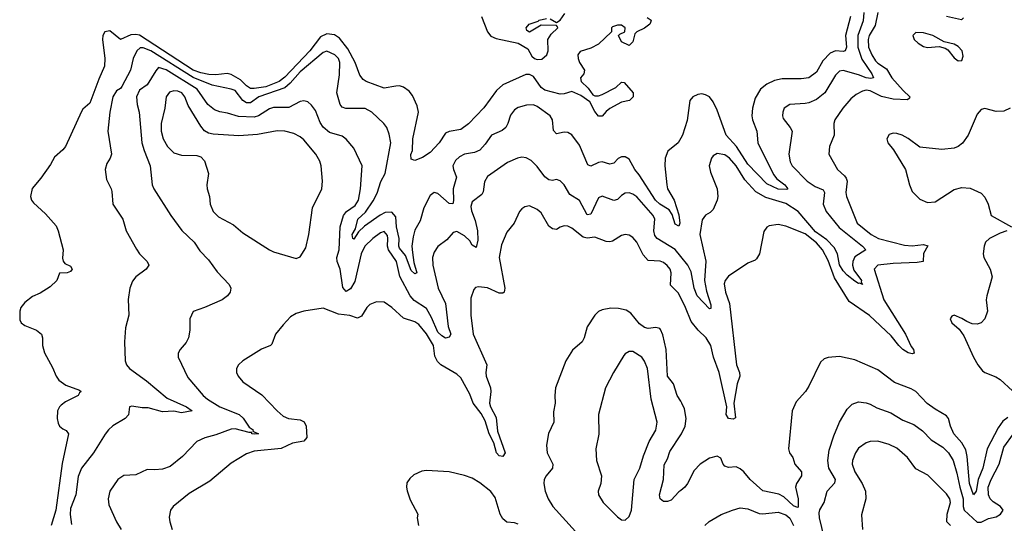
# Model space of a CAD drawing. Header units: inches. Extents: x 1173000 to 1307049, y 522583 to 678455.
# Tile 262 of 617: x 1256544 to 1261692, y 534742 to 537373. Entities that reach past the tile are written whole.
import ezdxf

# ---------------------------------------------------------------- set-up
doc = ezdxf.new("R2010")
doc.units = ezdxf.units.IN
doc.header["$MEASUREMENT"] = 0
doc.layers.add('B2553', color=7, linetype='Continuous')
doc.layers.add('B2563', color=7, linetype='Continuous')

msp = doc.modelspace()

# ---------------------------------------------------------------- linework, layer by layer
at = {"layer": 'B2553', "color": 5}
for points, elevation in [([(1259824.9, 537384.9), (1259846, 537370), (1259842, 537358), (1259838, 537350), (1259810.4, 537329.6), (1259771.3, 537310), (1259760.7, 537299.3), (1259750, 537258), (1259730, 537238), (1259690, 537258), (1259675.3, 537290), (1259682, 537298), (1259708, 537310), (1259708.7, 537330), (1259690, 537344), (1259670, 537344), (1259644, 537336), (1259638, 537330), (1259638, 537310), (1259570, 537245.6), (1259530, 537224.5), (1259473.7, 537206.3), (1259462.8, 537190), (1259463, 537170), (1259470.5, 537150), (1259496.3, 537110), (1259494, 537090), (1259476, 537070), (1259478.8, 537050), (1259515.6, 537015.6), (1259539.9, 536979.9), (1259550, 536974.4), (1259570, 536974.4), (1259590, 536981.6), (1259660.5, 537019.5), (1259690, 537046), (1259704.7, 537044.7), (1259752, 536990), (1259750.9, 536969.1), (1259732, 536950), (1259690, 536942.7), (1259630, 536909.2), (1259610, 536894), (1259590, 536869.3), (1259570, 536869.3), (1259550, 536893.2), (1259524.5, 536944.5), (1259476.9, 536976.9), (1259430, 536998.3), (1259390, 536985), (1259370, 536984.7), (1259290, 537005), (1259270, 537018.8), (1259230, 537076.8), (1259210, 537086), (1259190, 537086.8), (1259070, 537032.8), (1259037.4, 537002.6), (1258970, 536912.6), (1258890, 536828.2), (1258850, 536799.7), (1258790, 536789.6), (1258770, 536779.7), (1258736.4, 536730), (1258690, 536679.3), (1258650, 536652.7), (1258610, 536638), (1258590, 536644), (1258588.9, 536668.9), (1258598.3, 536690), (1258599.3, 536750), (1258628.2, 536890), (1258622.5, 536922.5), (1258597, 536977), (1258579.8, 536999.8), (1258550, 537021.1), (1258530, 537026.6), (1258510, 537026), (1258450, 537015.4), (1258355.6, 537050), (1258339.7, 537059.7), (1258322.5, 537082.5), (1258297.2, 537150), (1258260.1, 537220.1), (1258216.4, 537276.4), (1258190, 537293.7), (1258150, 537299.7), (1258116.9, 537283.1), (1258060.4, 537210), (1257930, 537073.1), (1257900.3, 537050), (1257830, 537022), (1257770, 537012.7), (1257750, 537013.4), (1257730, 537026.6), (1257698.1, 537058.1), (1257650, 537086.3), (1257628.7, 537091.3), (1257570, 537085.5), (1257532.8, 537087.2), (1257490, 537095.6), (1257450.5, 537110), (1257170, 537292), (1257150, 537296.5), (1257125.4, 537294.6), (1257070, 537269.7), (1257014.9, 537314.9), (1256989.5, 537310), (1256978.1, 537290), (1256975.8, 537270), (1256989, 537170), (1256987.5, 537130), (1256957.1, 537062.9), (1256916.3, 536950), (1256910, 536936.3), (1256874.1, 536905.9), (1256866.2, 536893.8), (1256783.2, 536710), (1256770, 536692.8), (1256724.8, 536655.2), (1256703.9, 536616.1), (1256654.5, 536545.5), (1256608.9, 536491.1), (1256599.3, 536450), (1256605.5, 536430), (1256616.2, 536416.2), (1256679.2, 536359.2), (1256735.1, 536295.1), (1256745.5, 536270), (1256770.5, 536170), (1256767.3, 536127.3), (1256770.7, 536110.7), (1256779.6, 536099.6), (1256810, 536086), (1256818, 536070), (1256810, 536057.2), (1256792, 536050), (1256751.1, 536048.9), (1256737.3, 536010), (1256703.4, 535976.6), (1256650, 535943.7), (1256610, 535926), (1256570, 535895.1), (1256548.9, 535870), (1256543.6, 535850), (1256544.5, 535804.5), (1256550.5, 535790), (1256570, 535774.4), (1256630.8, 535750), (1256658, 535730), (1256663.1, 535710), (1256662, 535670), (1256672.8, 535632.8), (1256715.9, 535555.9), (1256734, 535510), (1256748.2, 535490), (1256784.1, 535464.1), (1256856.7, 535436.7), (1256864.4, 535430), (1256855.9, 535424.1), (1256849, 535410), (1256783.7, 535376.3), (1256760.7, 535359.3), (1256751, 535350), (1256741.7, 535330), (1256738.8, 535290), (1256744.2, 535264.2), (1256752, 535250), (1256770, 535234.6), (1256787.3, 535227.3), (1256799.5, 535210), (1256765.2, 535054.8), (1256732.3, 534810), (1256708.6, 534730)], 620), ([(1258958.6, 537390), (1258988.8, 537310), (1259007.5, 537287.5), (1259034.3, 537274.3), (1259150.5, 537250.5), (1259199.9, 537219.9), (1259222, 537182), (1259235.5, 537170), (1259250, 537165), (1259273.3, 537166.7), (1259299.8, 537190), (1259307.2, 537210), (1259304.5, 537270), (1259323.3, 537296.7), (1259357.2, 537330), (1259356, 537336), (1259350, 537342), (1259270, 537344.5), (1259210, 537307), (1259196, 537316), (1259192.3, 537330), (1259208.2, 537350), (1259255.1, 537364.9), (1259259, 537370), (1259298.5, 537378.5)], 620), ([(1259317.1, 537377.1), (1259350, 537358), (1259370, 537371.3), (1259394.8, 537405.2)], 620), ([(1260000, 536754.3), (1259986.3, 536730), (1259933.1, 536686.9), (1259918.1, 536650), (1259916.6, 536610), (1259926.8, 536510), (1259931.1, 536490), (1259965.5, 536430), (1259990, 536353.4), (1259995.1, 536310), (1259990, 536294), (1259970, 536305.1), (1259954.6, 536354.6), (1259939.1, 536379.1), (1259890, 536408.9), (1259868.2, 536430), (1259782.2, 536562.2), (1259759.6, 536590), (1259730, 536644.2), (1259710, 536655.8), (1259690, 536656.7), (1259672.1, 536647.9), (1259650, 536623.5), (1259630, 536617.5), (1259589.5, 536630.5), (1259570, 536627.6), (1259530, 536607.6), (1259514, 536614), (1259470, 536716.8), (1259430, 536770.9), (1259410, 536782.8), (1259390, 536785.3), (1259350, 536776.9), (1259334.7, 536794.7), (1259328.7, 536850), (1259317.6, 536870), (1259250, 536919.1), (1259230, 536927.3), (1259193.7, 536926.3), (1259150, 536913.5), (1259130, 536901.5), (1259110, 536874), (1259096.6, 536830), (1259085.2, 536810), (1259065.9, 536794.1), (1259010.6, 536769.4), (1258977.6, 536722.4), (1258949.1, 536690.9), (1258921.6, 536678.4), (1258870, 536669.9), (1258842.9, 536657.1), (1258822.2, 536637.8), (1258808.8, 536610), (1258811.6, 536590), (1258827.9, 536550), (1258809.4, 536490), (1258812.1, 536427.9), (1258808.8, 536411.2), (1258790, 536412.3), (1258730, 536464.2), (1258710, 536469.8), (1258690, 536453.8), (1258656.1, 536390), (1258637.8, 536322.2), (1258610, 536273), (1258601.8, 536238.2), (1258594.7, 536190), (1258597.1, 536157.1), (1258604.7, 536104.7), (1258620.4, 536050), (1258610, 536045.7), (1258590, 536062.9), (1258560.1, 536140.1), (1258530, 536178.5), (1258526.4, 536190), (1258527.3, 536230), (1258513.2, 536290), (1258510, 536343.5), (1258490, 536367.8), (1258454.5, 536365.5), (1258428.4, 536351.6), (1258346.4, 536293.6), (1258315.2, 536264.8), (1258290, 536226.3), (1258285.1, 536230), (1258282, 536250), (1258299, 536281), (1258311.4, 536330), (1258352.2, 536367.8), (1258392.6, 536427.4), (1258412.6, 536467.4), (1258432.7, 536527.3), (1258455, 536570), (1258483.7, 536730), (1258475, 536775), (1258462.6, 536810), (1258448.2, 536830), (1258384, 536890), (1258350, 536908.8), (1258248.8, 536908.8), (1258230, 536916.8), (1258219, 536930), (1258201.7, 536990), (1258215.9, 537084.1), (1258216.9, 537150), (1258211, 537170), (1258190.7, 537190), (1258150, 537208.5), (1258130, 537201.9), (1258010, 537100.1), (1257957.9, 537042.1), (1257930, 537017.7), (1257793.5, 536970), (1257750, 536939.4), (1257730, 536937.9), (1257710, 536950.9), (1257670, 537002.3), (1257650, 537010.4), (1257550, 537031.4), (1257450, 537070.5), (1257230, 537211.1), (1257190, 537226), (1257173.8, 537226.2), (1257155.4, 537210), (1257137.1, 537170), (1257122.5, 537110), (1257076.9, 537023.1), (1257070, 537012.8), (1257050, 537001.3), (1257030, 536969.5), (1257014.3, 536890), (1257004.2, 536790), (1257023.2, 536670), (1257016.5, 536650), (1256998.6, 536621.4), (1256990.3, 536590), (1256997.6, 536537.6), (1257022, 536490), (1257025.5, 536474.5), (1257030.4, 536410), (1257083.1, 536330), (1257101.1, 536270), (1257153.6, 536173.6), (1257170.1, 536150.1), (1257210.3, 536110), (1257219.3, 536090), (1257204.9, 536070), (1257150.4, 536030), (1257133.9, 536006.1), (1257120.3, 535970), (1257110.3, 535910.3), (1257114.9, 535830), (1257096.5, 535763.5), (1257092.1, 535690), (1257094.3, 535590), (1257101.7, 535570), (1257117.4, 535550), (1257206.6, 535486.6), (1257314.7, 535394.7), (1257415.3, 535350), (1257445.5, 535330), (1257390, 535319.6), (1257350, 535327.2), (1257290, 535324.8), (1257215.5, 535344.5), (1257184.8, 535344.8), (1257130, 535354), (1257118, 535350), (1257112.3, 535307.7), (1257094.8, 535290), (1257030, 535251), (1257008.7, 535230), (1256990, 535207), (1256930.2, 535110), (1256867, 535030), (1256850, 534987), (1256837.2, 534890), (1256810, 534819.5), (1256807.2, 534787.2), (1256815, 534735)], 640), ([(1260000, 536135), (1259970, 536172.1), (1259877.2, 536230), (1259864.9, 536244.9), (1259859.6, 536270), (1259864.6, 536330), (1259856.7, 536350), (1259770, 536447.4), (1259750, 536462), (1259730, 536468.6), (1259710, 536466.2), (1259690, 536454), (1259670, 536433), (1259650, 536428), (1259590, 536450.8), (1259570, 536441.5), (1259530, 536357.4), (1259510, 536353.8), (1259470, 536429), (1259420.4, 536460.4), (1259390, 536509.7), (1259370, 536531.1), (1259350, 536538.5), (1259330, 536533.3), (1259310, 536536.4), (1259290, 536552.4), (1259250, 536606), (1259217.7, 536637.7), (1259191.7, 536651.7), (1259170, 536654.2), (1259147.3, 536650), (1259093.7, 536626.3), (1258990, 536554), (1258973.4, 536526.6), (1258966.6, 536473.4), (1258959.8, 536460.2), (1258910, 536421.3), (1258903.2, 536396.8), (1258905.3, 536374.7), (1258924.7, 536324.7), (1258937.4, 536270), (1258938.3, 536221.7), (1258930, 536182.4), (1258910, 536195.4), (1258897.4, 536217.4), (1258870, 536244), (1258830, 536266), (1258810, 536261.1), (1258776.8, 536223.2), (1258730, 536187.7), (1258710, 536158), (1258702.7, 536130), (1258704.6, 536090), (1258731.3, 535970), (1258770.1, 535890), (1258783.3, 535770), (1258798.3, 535730), (1258790, 535715), (1258770, 535709.9), (1258750, 535721.1), (1258730, 535740.1), (1258697.6, 535817.6), (1258670, 535864.3), (1258606.7, 535906.7), (1258585.7, 535930), (1258531, 536031), (1258513.9, 536110), (1258471.3, 536170), (1258465.9, 536190), (1258469.2, 536230), (1258466.1, 536246.1), (1258450, 536266.2), (1258430, 536258.9), (1258389.2, 536230), (1258349, 536190), (1258328.6, 536150), (1258295.4, 536004.6), (1258273.7, 535966.3), (1258250, 535953.3), (1258232.9, 535972.9), (1258219.9, 536070), (1258202.8, 536110), (1258201.5, 536130), (1258214.2, 536170), (1258219.5, 536290), (1258235.9, 536350), (1258252.9, 536370), (1258298.2, 536401.8), (1258315.5, 536430), (1258326.4, 536490), (1258334, 536610), (1258290, 536702.4), (1258250, 536748.4), (1258230, 536763.9), (1258164.3, 536784.3), (1258130.8, 536810.8), (1258115.5, 536835.5), (1258090, 536898.9), (1258070, 536926.9), (1258050, 536943.1), (1258030, 536949.7), (1258010, 536945.1), (1257950, 536914.4), (1257870, 536914.2), (1257850, 536907.9), (1257792.2, 536870), (1257770, 536863.1), (1257687.1, 536867.1), (1257630, 536884.7), (1257590, 536891.3), (1257562.7, 536902.7), (1257527.2, 536930), (1257471.3, 537010), (1257310, 537111.7), (1257270, 537122.8), (1257254.6, 537105.4), (1257210, 537033.5), (1257170, 537005.5), (1257153.7, 536970), (1257157, 536930), (1257168.3, 536890), (1257182.9, 536730), (1257193.8, 536690), (1257225.5, 536610), (1257236.5, 536510), (1257244.7, 536490), (1257333.8, 536350), (1257392.1, 536272.1), (1257456, 536210), (1257485.1, 536165.1), (1257530, 536118), (1257575.5, 536055.5), (1257639.1, 535990), (1257647.3, 535970), (1257644, 535950), (1257630.5, 535930), (1257602, 535910), (1257510, 535869.7), (1257450, 535849.2), (1257432.7, 535810), (1257433.1, 535750), (1257426.3, 535710), (1257414.2, 535685.8), (1257382, 535650), (1257372, 535630), (1257371.8, 535610), (1257423.2, 535503.2), (1257503.5, 535410), (1257526.2, 535390), (1257590, 535350.7), (1257691, 535311), (1257711.7, 535291.7), (1257744.3, 535244.3), (1257763.7, 535230), (1257762.8, 535222.8), (1257791.8, 535210), (1257770, 535207.5), (1257758, 535210), (1257756.6, 535216.6), (1257743.8, 535216.2), (1257670, 535235.1), (1257650, 535233.7), (1257570, 535203.9), (1257511.7, 535188.3), (1257470, 535169.7), (1257395.3, 535090), (1257330, 535038.2), (1257290, 535024.1), (1257250, 535020.7), (1257210, 535023.5), (1257150, 534995.3), (1257088.7, 534991.3), (1257056.5, 534970), (1257015.3, 534910), (1257006.5, 534870), (1257010, 534838), (1257049.2, 534750), (1257073.8, 534710)], 660), ([(1260000, 535919.4), (1259986.4, 535946.4), (1259946.3, 535986.3), (1259949.9, 536050), (1259944.1, 536070), (1259929.5, 536089.5), (1259910, 536105), (1259891.6, 536111.6), (1259830, 536115.6), (1259804.3, 536144.3), (1259769.9, 536209.9), (1259750, 536234.2), (1259730, 536247.8), (1259710, 536250.8), (1259690, 536245.3), (1259643.4, 536216.6), (1259630, 536211.7), (1259610, 536213.3), (1259550, 536236.2), (1259510, 536232.2), (1259490, 536237), (1259430, 536283.4), (1259410, 536293.8), (1259390, 536295.4), (1259370, 536289.8), (1259350, 536277.6), (1259330, 536280.4), (1259310, 536295), (1259270, 536364.2), (1259250, 536382), (1259210, 536399.7), (1259185.3, 536394.7), (1259170, 536385.1), (1259157.6, 536370), (1259128.7, 536310), (1259090, 536263.7), (1259063.2, 536196.8), (1259051.2, 536130), (1259081, 535970), (1259076.5, 535950), (1259070, 535944), (1259050, 535944.1), (1258990, 535971.6), (1258942.4, 535977.6), (1258927.1, 535972.9), (1258917.5, 535962.5), (1258902.6, 535917.4), (1258903.2, 535830), (1258915.5, 535730), (1258985.7, 535570), (1258980.3, 535530), (1258982.3, 535510), (1259005.4, 535450), (1259007.8, 535430), (1259000.8, 535370), (1259006, 535350), (1259034.9, 535294.9), (1259042.7, 535222.7), (1259081.9, 535110), (1259070.2, 535090), (1259050, 535094.2), (1259037.4, 535110), (1259022.2, 535162.2), (1258997.5, 535210), (1258977.1, 535277.1), (1258956.1, 535316.1), (1258914.6, 535370), (1258896.9, 535416.9), (1258850, 535501.9), (1258830, 535520.6), (1258746, 535570), (1258727.4, 535587.4), (1258714.5, 535614.5), (1258707.5, 535670), (1258670, 535731.5), (1258630, 535780.7), (1258610, 535794.4), (1258550, 535814), (1258490, 535869.8), (1258450, 535898), (1258410, 535898.8), (1258374.2, 535885.8), (1258358.8, 535870), (1258330, 535823.6), (1258310, 535812.8), (1258270, 535828.3), (1258210, 535835.1), (1258130, 535866), (1258030, 535849.6), (1257990, 535838), (1257959, 535821), (1257920.6, 535779.4), (1257881.6, 535730), (1257862.8, 535677.2), (1257854.8, 535670), (1257807.9, 535652.1), (1257710.7, 535590), (1257688, 535570), (1257677.1, 535550), (1257677.6, 535530), (1257685.7, 535510), (1257710, 535480.3), (1257810, 535413.7), (1257889.3, 535329.3), (1257921.5, 535301.5), (1257948.5, 535288.5), (1258010, 535281.6), (1258031.7, 535271.7), (1258041.8, 535250), (1258044.2, 535190), (1258029.5, 535170.5), (1257970, 535160.9), (1257910, 535133.4), (1257770, 535118.8), (1257730, 535104.8), (1257650, 535056.4), (1257537.9, 534962.1), (1257430, 534898.3), (1257346.4, 534830), (1257332, 534810), (1257325.8, 534774.2), (1257328.8, 534750), (1257341.5, 534710)], 680), ([(1260000, 535379.6), (1259981, 535410), (1259962.3, 535470), (1259930.9, 535510.9), (1259923.4, 535650), (1259907.1, 535727.1), (1259895, 535755), (1259890, 535760.3), (1259870, 535765.2), (1259830, 535759.2), (1259810, 535764.9), (1259784.4, 535784.4), (1259739.2, 535839.2), (1259715.3, 535855.3), (1259675.3, 535864.7), (1259634.9, 535865.1), (1259590, 535856.9), (1259570, 535847.8), (1259550.2, 535829.8), (1259511.5, 535768.5), (1259495.8, 535710), (1259484.7, 535690), (1259433.7, 535646.3), (1259398.5, 535590), (1259346, 535450), (1259340.9, 535410), (1259343.6, 535370), (1259335.5, 535324.5), (1259336.5, 535270), (1259309.3, 535210.7), (1259298.8, 535150), (1259301.2, 535110), (1259331.8, 535050), (1259330.2, 535030), (1259296.2, 534990), (1259285.7, 534970), (1259284.6, 534950), (1259291.6, 534910), (1259307.3, 534870), (1259331, 534830), (1259450, 534699.7)], 720), ([(1260000, 534913.3), (1259990, 534905.5), (1259950, 534862.7), (1259930, 534856), (1259910, 534856), (1259892.7, 534870), (1259889.3, 534890), (1259909.5, 534970.5), (1259912.7, 535047.3), (1259930, 535077.8), (1259943.1, 535116.9), (1260000, 535203.7)], 720), ([(1259150, 534736.8), (1259130, 534745), (1259090, 534748.3), (1259070, 534764.6), (1259055, 534790), (1259030, 534876.9), (1259007.1, 534907.1), (1258950, 534952.4), (1258910, 534976.9), (1258870, 534991.2), (1258790, 535009.8), (1258670, 535016.8), (1258645.9, 535014.1), (1258604.4, 534995.6), (1258583.7, 534976.3), (1258567.4, 534952.6), (1258565.4, 534930), (1258569.3, 534910.7), (1258585.2, 534865.2), (1258625.5, 534790), (1258622, 534770), (1258628.5, 534730)], 720)]:
    msp.add_lwpolyline(points, dxfattribs=dict(at, elevation=elevation))
for points, elevation in [([(1257350, 537002.1), (1257326.1, 536993.9), (1257308.7, 536970), (1257302, 536910), (1257282.9, 536830), (1257283.3, 536790), (1257294, 536750), (1257316.6, 536710), (1257350, 536676.6), (1257390, 536664.7), (1257470, 536663.2), (1257490, 536657.3), (1257510, 536635.8), (1257531.1, 536570), (1257521.3, 536510), (1257524, 536490), (1257536.5, 536450), (1257538.8, 536410), (1257554.7, 536370), (1257583, 536343), (1257661.9, 536301.9), (1257710, 536259), (1257850, 536170.3), (1257870, 536160.3), (1257990, 536124.9), (1258010, 536133.4), (1258039.5, 536180.5), (1258055.6, 536250), (1258074.6, 536390), (1258124.1, 536490), (1258126.2, 536530), (1258120.5, 536610), (1258113.8, 536633.8), (1258091.4, 536670), (1258030, 536745), (1258010, 536761.8), (1257977.8, 536777.8), (1257930, 536790.5), (1257890, 536792.7), (1257787.1, 536772.9), (1257690, 536766.7), (1257554.7, 536774.7), (1257530, 536780.2), (1257510, 536792.4), (1257490, 536816.5), (1257424.7, 536924.7), (1257407, 536970), (1257391.2, 536990), (1257370, 536999.6)], 680), ([(1259750, 535639.1), (1259730, 535638.9), (1259710, 535627.6), (1259702.2, 535617.8), (1259647.6, 535530), (1259605.8, 535450), (1259569.2, 535310), (1259571.8, 535208.2), (1259556.5, 535130), (1259560.3, 535070), (1259586.4, 534990), (1259582.4, 534950), (1259568.7, 534910), (1259570.4, 534890), (1259594.9, 534850), (1259670, 534775.5), (1259690, 534760.5), (1259710, 534758), (1259730, 534777.3), (1259741.7, 534810), (1259756.8, 534970), (1259785.3, 535030), (1259804.9, 535095.1), (1259834.8, 535170), (1259870, 535228.4), (1259877.3, 535270), (1259845.4, 535390), (1259826.3, 535550), (1259810, 535589.6), (1259796, 535610)], 740)]:
    msp.add_lwpolyline(points, close=True, dxfattribs=dict(at, elevation=elevation))
at = {"layer": 'B2563', "color": 5}
for points, elevation in [([(1261030.5, 537410), (1261017.1, 537342.9), (1260985, 537290), (1260979.2, 537270), (1260981.7, 537230), (1260998.3, 537190), (1261018.8, 537158.8), (1261030, 537146.4), (1261076.5, 537116.5), (1261104.5, 537070), (1261162.7, 537002.7), (1261197.7, 536970), (1261196.2, 536963.8), (1261185.3, 536954.7), (1261110, 536958.1), (1261050, 536972.4), (1260990, 537000.9), (1260970, 537004.1), (1260950, 536999.6), (1260917.8, 536982.2), (1260890, 536959.5), (1260847.5, 536910), (1260806.2, 536850), (1260800.7, 536830), (1260802.4, 536770), (1260777.6, 536710), (1260774.9, 536670), (1260819.4, 536590), (1260856.6, 536556.6), (1260864.4, 536544.4), (1260870.1, 536530), (1260863, 536470), (1260866.7, 536450), (1260921.8, 536310), (1260995.8, 536250), (1261034, 536230), (1261170, 536194.2), (1261210, 536191.8), (1261270, 536199.2), (1261291.7, 536191.7), (1261269.2, 536150.8), (1261267, 536110), (1261236.2, 536103.8), (1261110, 536099.1), (1261029.8, 536090.2), (1261012.2, 536070), (1261061.5, 535910), (1261174.8, 535730), (1261205, 535665), (1261216.6, 535650), (1261220.4, 535630), (1261210, 535627.2), (1261190, 535632.2), (1261161.2, 535650), (1261139.9, 535670), (1261100.7, 535720.7), (1260986.7, 535826.7), (1260881.3, 535901.3), (1260804.7, 536024.7), (1260770, 536114.2), (1260741.7, 536170), (1260710, 536207.1), (1260650, 536254.1), (1260550, 536294.6), (1260510, 536302.2), (1260463.2, 536296.8), (1260450, 536289.6), (1260434.4, 536265.6), (1260411.1, 536150), (1260396.3, 536123.7), (1260390, 536116.9), (1260350, 536100.5), (1260250, 536032.6), (1260232.9, 536010), (1260227.5, 535992.5), (1260233.4, 535950), (1260255.1, 535890), (1260292.1, 535570), (1260307.3, 535530), (1260309, 535510), (1260295.3, 535470), (1260277.5, 535370), (1260286.4, 535293.6), (1260274.5, 535285.5), (1260248.9, 535288.9), (1260238.3, 535310), (1260241.1, 535350), (1260200.8, 535530), (1260171.6, 535610), (1260157.8, 535670), (1260133.1, 535710), (1260091.1, 535750), (1260055.3, 535795.3), (1260024.8, 535870), (1260000, 535919.4)], 680), ([(1260957.4, 537410), (1260953.1, 537366.9), (1260925.6, 537290), (1260925.3, 537230), (1260947.2, 537167.2), (1260999.8, 537090), (1261008.2, 537070), (1260993.5, 537066.5), (1260970, 537070), (1260930, 537085.7), (1260850, 537107.6), (1260830, 537103.8), (1260810, 537084), (1260752.8, 536990), (1260710, 536956.3), (1260670, 536939.1), (1260650, 536935.2), (1260570, 536930.6), (1260541, 536910), (1260533.2, 536890), (1260531.8, 536870), (1260536.4, 536856.4), (1260572.9, 536810), (1260582.4, 536790), (1260565.8, 536670), (1260572.3, 536630), (1260582.5, 536610), (1260661.6, 536530), (1260702.2, 536502.2), (1260744, 536484), (1260751.2, 536470), (1260744.6, 536410), (1260761.1, 536370), (1260828.1, 536288.1), (1260950.8, 536190), (1260967.6, 536170), (1260910, 536134.8), (1260899.6, 536110), (1260898.4, 536090), (1260905, 536065), (1260946, 536010), (1260943.4, 536003.4), (1260950, 535989.5), (1260936.6, 535996.6), (1260930, 535994), (1260910, 536007), (1260870, 536038.9), (1260850, 536061), (1260830, 536092.8), (1260819.2, 536150), (1260802.7, 536182.7), (1260763.1, 536223.1), (1260704.9, 536264.9), (1260614.7, 536370), (1260550, 536412), (1260444.3, 536444.3), (1260393.5, 536473.5), (1260335.6, 536535.6), (1260289.9, 536610), (1260255.7, 536650), (1260230, 536666.3), (1260190, 536673.5), (1260170, 536661.7), (1260161.6, 536650), (1260149.3, 536610), (1260156.3, 536576.3), (1260190.3, 536490), (1260194.4, 536450), (1260190.4, 536430), (1260170, 536381.2), (1260154.7, 536365.3), (1260128.9, 536351.1), (1260112.3, 536327.7), (1260099.8, 536250), (1260130.5, 536110.5), (1260124.3, 536010), (1260135, 535955), (1260157.5, 535882.5), (1260156.7, 535863.3), (1260150, 535862), (1260086.5, 535930), (1260070.5, 535970), (1260054.8, 536054.8), (1260036.4, 536090), (1260000, 536135)], 660), ([(1260887.6, 537390), (1260861.4, 537290), (1260866.1, 537230), (1260860.3, 537210), (1260850, 537206.1), (1260810, 537210.4), (1260781.7, 537198.3), (1260742.4, 537157.6), (1260710, 537099.2), (1260670, 537069.9), (1260630, 537063.2), (1260530, 537064.2), (1260490, 537054.7), (1260450, 537036.8), (1260417.5, 537010), (1260390, 536963.5), (1260375.4, 536910), (1260372.5, 536870), (1260374.4, 536850), (1260397.4, 536790), (1260403.9, 536730), (1260484.6, 536564.6), (1260501.7, 536541.7), (1260543.6, 536510), (1260560.4, 536490), (1260554.8, 536485.2), (1260510, 536488.3), (1260450, 536516.2), (1260350, 536618.4), (1260290.9, 536710.9), (1260237.5, 536770), (1260190, 536899.7), (1260170, 536943.5), (1260150, 536969.7), (1260130, 536980.8), (1260110, 536985), (1260090, 536982.9), (1260063.9, 536970), (1260048.1, 536950), (1260033.2, 536846.8), (1260008.9, 536770), (1260000, 536754.3)], 640), ([(1261478, 537382), (1261467.4, 537372.6), (1261390, 537389.8)], 680), ([(1261723, 536910), (1261690, 536895.4), (1261650, 536893.5), (1261590, 536909.6), (1261570, 536903.7), (1261550, 536879.3), (1261502.4, 536770), (1261472.9, 536727.1), (1261450, 536709.8), (1261430, 536701.8), (1261365.5, 536694.5), (1261250, 536707.2), (1261190, 536752.5), (1261158.5, 536770), (1261130, 536778.5), (1261110, 536779.6), (1261090, 536773), (1261077.8, 536750), (1261083.7, 536730), (1261112.8, 536692.8), (1261175.8, 536590), (1261195.3, 536510), (1261210, 536476), (1261250, 536434.7), (1261290, 536418.2), (1261330, 536421.9), (1261430, 536485), (1261470, 536496.1), (1261513.5, 536493.5), (1261570, 536466.2), (1261590, 536445.5), (1261606.7, 536410), (1261622.7, 536350), (1261728.7, 536290)], 720), ([(1261704.2, 536270), (1261670, 536258.2), (1261615, 536230), (1261594.2, 536210), (1261585.7, 536190), (1261580.5, 536150), (1261584.8, 536130), (1261618.7, 536070), (1261628.6, 536030), (1261600.4, 535930), (1261597.2, 535910), (1261604.3, 535850), (1261590.1, 535809.9), (1261570, 535788.7), (1261550, 535781.8), (1261524.4, 535784.4), (1261495.3, 535795.3), (1261470, 535812.1), (1261430, 535829.3), (1261416.8, 535823.2), (1261408.2, 535810), (1261418, 535790), (1261455.4, 535755.4), (1261480.5, 535720.5), (1261531.3, 535610), (1261553.8, 535570), (1261578.6, 535538.6), (1261590, 535528.8), (1261647.6, 535507.6), (1261670, 535493.5), (1261734, 535434)], 720), ([(1261710, 535294.7), (1261684.9, 535275.1), (1261660.2, 535239.8), (1261602.7, 535130), (1261578.7, 535030), (1261554.7, 534970), (1261545, 534910), (1261530.4, 534890), (1261510, 534949.3), (1261498.4, 535090), (1261490, 535126.2), (1261470, 535161.7), (1261427.3, 535210), (1261410.4, 535250), (1261400.8, 535290), (1261390, 535302.9), (1261330, 535337.3), (1261288.2, 535368.2), (1261230, 535430.8), (1261204.6, 535444.6), (1261117.6, 535477.6), (1261030, 535543.8), (1260910, 535595.6), (1260830, 535613), (1260770, 535607.7), (1260750, 535600.9), (1260730, 535583.5), (1260670, 535458), (1260652.2, 535430), (1260603.7, 535376.3), (1260582.3, 535330), (1260563.8, 535130), (1260569.3, 535110), (1260586, 535086), (1260597.2, 535050), (1260631.9, 535010), (1260630.6, 534990), (1260605.2, 534950), (1260600.1, 534930), (1260614.5, 534870), (1260613.3, 534826.7), (1260610, 534824.4), (1260590, 534832.5), (1260539.2, 534879.2), (1260513.4, 534893.4), (1260430, 534912.1), (1260362.7, 534970), (1260330, 535009.9), (1260310, 535026.5), (1260290, 535036.1), (1260250, 535033.7), (1260230, 535040.2), (1260221.9, 535050), (1260210, 535082), (1260190, 535093.3), (1260150, 535082), (1260101.8, 535050), (1260070, 535016.8), (1260035.9, 534950), (1260021.3, 534930), (1260000, 534913.3)], 720), ([(1260000, 535203.7), (1260004.1, 535210), (1260023, 535250), (1260029.1, 535290), (1260019.1, 535339.1), (1260006, 535370), (1260000, 535379.6)], 720), ([(1260749.1, 534670), (1260725, 534770), (1260723.9, 534796.1), (1260728, 534812), (1260749.3, 534850.7), (1260766, 534910), (1260806.2, 534953.8), (1260809.2, 534970), (1260774.3, 535030), (1260769.3, 535070), (1260776.9, 535123.1), (1260801, 535199), (1260830.3, 535270), (1260870, 535338.4), (1260895.8, 535364.2), (1260930, 535376.4), (1260970, 535372), (1260990, 535364.2), (1261025.7, 535345.7), (1261098.2, 535318.2), (1261160.4, 535280.4), (1261218.3, 535258.3), (1261264.8, 535224.8), (1261310, 535178), (1261370, 535139.4), (1261399.4, 535110), (1261424.1, 535070), (1261443.9, 535003.9), (1261458.9, 534930), (1261476.8, 534870), (1261477, 534830), (1261482.5, 534810), (1261550, 534747.5), (1261570, 534747.2), (1261610, 534767.2), (1261650, 534775.9), (1261672.4, 534790), (1261685.4, 534810), (1261672.1, 534830), (1261633.6, 534853.6), (1261617.4, 534870), (1261608.5, 534890), (1261608.1, 534930), (1261623.8, 534970), (1261665.8, 535050), (1261690, 535138.7), (1261740.2, 535210)], 740), ([(1261410, 534729.9), (1261391.6, 534750), (1261393.5, 534790), (1261410.7, 534850), (1261407.4, 534870), (1261390, 534896.2), (1261292.7, 534992.7), (1261230, 535026.8), (1261186.2, 535086.2), (1261130, 535134), (1261090, 535154.2), (1261030, 535171.6), (1260990.2, 535169.8), (1260970, 535162.9), (1260930, 535133.5), (1260913, 535110), (1260897.6, 535070), (1260896.6, 535050), (1260909.5, 535010), (1260948.1, 534950), (1260966.2, 534910), (1260967.5, 534870), (1260945.4, 534785.4), (1260950.3, 534710)], 760), ([(1260126.4, 534730), (1260148.3, 534751.7), (1260212.1, 534787.9), (1260270, 534811.1), (1260310, 534821.7), (1260350, 534817.2), (1260410, 534793.3), (1260430, 534791.4), (1260510, 534799.1), (1260550, 534786.2), (1260570, 534768.9), (1260590, 534730.8)], 740)]:
    msp.add_lwpolyline(points, dxfattribs=dict(at, elevation=elevation))
at = {"layer": 'B2563', "color": 5, "elevation": 720}
msp.add_lwpolyline([(1261230, 537305.6), (1261212.7, 537290), (1261220.3, 537270), (1261241.1, 537250), (1261270, 537232.2), (1261290, 537227.2), (1261352.1, 537232.1), (1261383.4, 537223.4), (1261395.8, 537215.8), (1261430, 537174.4), (1261450, 537157.6), (1261470, 537160.5), (1261476.9, 537183.1), (1261471.2, 537210), (1261450, 537233.3), (1261430, 537245.1), (1261378, 537258), (1261318.7, 537290), (1261270, 537303.7)], close=True, dxfattribs=at)

doc.saveas('drawing.dxf')
